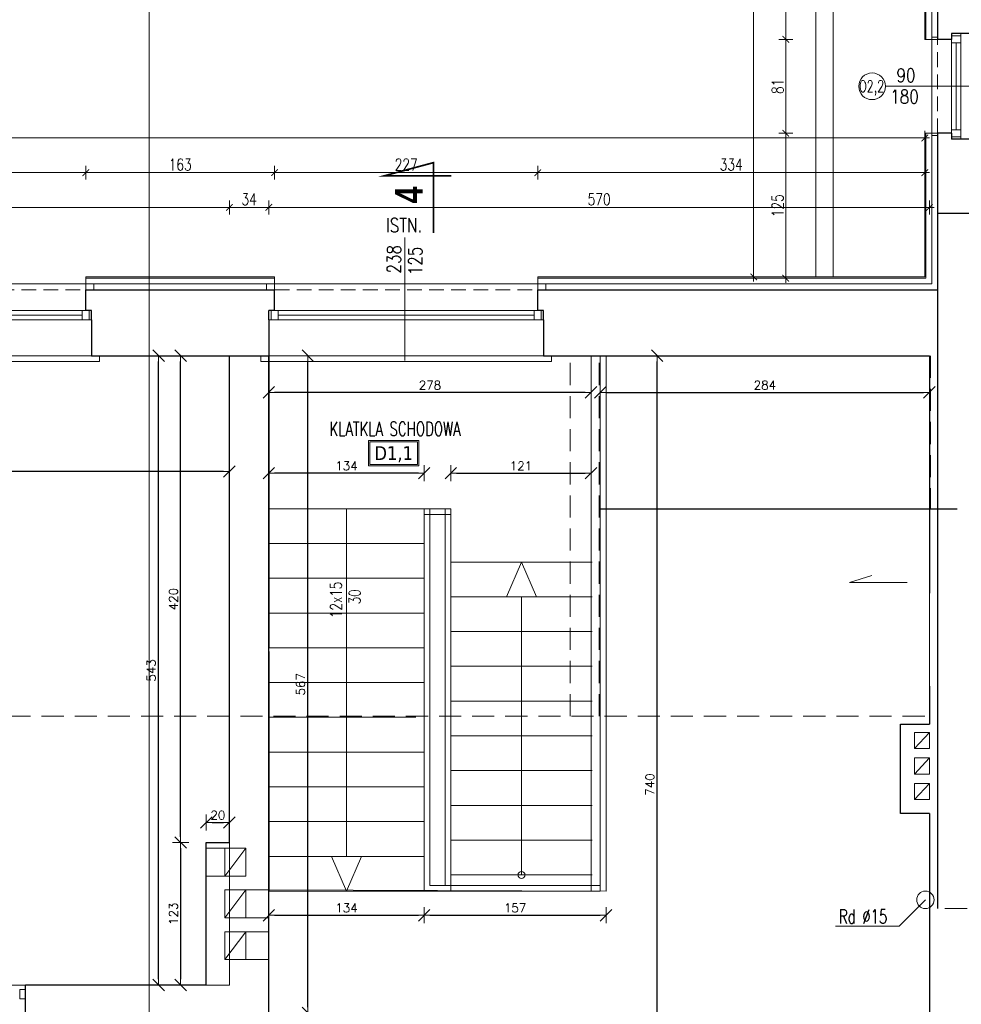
# Model space of a CAD drawing. Header units: millimetres. Extents: x 15214 to 140083, y -437840 to -79279.
# Tile 587 of 656: x 73608 to 74421, y -198141 to -197292. Entities that reach past the tile are written whole.
import ezdxf
from ezdxf.enums import TextEntityAlignment as Align

# ---------------------------------------------------------------- set-up
doc = ezdxf.new("R2010")
doc.units = ezdxf.units.MM
doc.linetypes.add('HIDDEN', pattern=[9.525, 6.35, -3.175])
doc.layers.get('0').update_dxf_attribs({"lineweight": 0})
for name, color, linetype, lineweight in [('! tynk', 21, 'Continuous', 0), ('0-osie-tx', 66, 'Continuous', 9), ('A_wymiary', 7, 'Continuous', 5), ('Istn-cienka', 4, 'Continuous', 9), ('Istn-drzwi', 1, 'Continuous', 13), ('Istn-okna', 6, 'Continuous', 13), ('Istn-sciany', 3, 'Continuous', 30), ('Istn-went', 5, 'Continuous', 13), ('Istn-widok', 1, 'Continuous', 15), ('Ocieplenie', 4, 'ZIGZAG', 5), ('Opis', 8, 'Continuous', 13), ('Opis_okna', 8, 'Continuous', 15), ('Opis_pom', 9, 'Continuous', 18)]:
    doc.layers.add(name, color=color, linetype=linetype, lineweight=lineweight)
doc.layers.add('Powierzchnia', color=140, linetype='Continuous', lineweight=5, plot=False)
doc.layers.add('ramki', color=66, linetype='Continuous', lineweight=9, plot=False)
doc.layers.add('Wyburzenia', color=7, linetype='Continuous', lineweight=13, true_color=0xb0b0b0)
doc.styles.add('ARCHETYP', font='romans.shx', dxfattribs={"height": 15})
doc.styles.add('ARIAL', font='tahoma.ttf')
doc.styles.add('SIMPLEX', font='simplex.shx', dxfattribs={"width": 0.77})
doc.styles.add('STYLE7', font='ARIALNB.TTF')
doc.styles.add('TXT', font='simplex.shx')
doc.linetypes.add('ZIGZAG', pattern='A,0.00254,-5.08,[131,ltypeshp.shx,S=5.08,R=0,X=-5.08,Y=0],-10.16,[131,ltypeshp.shx,S=5.08,R=180,X=5.08,Y=0],-5.08', length=20.32254)
doc.dimstyles.new('DIM50', dxfattribs={"dimscale": 5, "dimtxt": 2, "dimasz": 1, "dimexe": 0, "dimexo": 0, "dimgap": 0.5, "dimtad": 1, "dimdec": 4, "dimrnd": 0.5, "dimdsep": 46, "dimtxsty": 'TXT', "dimblk": 'TICK1', "dimblk1": 'TICK1', "dimblk2": 'TICK1', "dimsah": 1, "dimcen": 0, "dimse1": 1, "dimse2": 1, "dimclrd": 1, "dimclre": 7, "dimclrt": 9, "dimadec": 0, "dimazin": 0, "dimtfac": 1, "dimtdec": 4, "dimtmove": 2, "dimatfit": 3, "dimldrblk": 'TICK1', "dimfxl": 1, "dimtolj": 1, "dimarcsym": 0})
doc.dimstyles.new('OL PB 100', dxfattribs={"dimscale": 4, "dimtxt": 2.5, "dimasz": 0.1, "dimexe": 10, "dimexo": 10, "dimgap": 0.5, "dimtad": 1, "dimdec": 1, "dimrnd": 0.5, "dimzin": 9, "dimdsep": 46, "dimtxsty": 'SIMPLEX', "dimblk": 'thick_MSz', "dimcen": 0.05, "dimdle": 8, "dimse1": 1, "dimse2": 1, "dimclrd": 256, "dimclre": 256, "dimclrt": 3, "dimadec": 1, "dimazin": 2, "dimtfac": 1, "dimtdec": 1, "dimtix": 1, "dimtofl": 0, "dimtmove": 2, "dimatfit": 3, "dimldrblk": 'thick_MSz', "dimfxl": 10, "dimfxlon": 1, "dimtolj": 1, "dimlwd": -1, "dimlwe": -1, "dimarcsym": 0})

# ---------------------------------------------------------------- blocks, each defined once
blk = doc.blocks.new('TICK1')
at = {"color": 2}
blk.add_line((-1, -1), (1, 1), dxfattribs=at)
at = {"color": 0}
for p, q in [((0, 0), (-1, 0)), ((0, -1.4), (0, 1.4))]:
    blk.add_line(p, q, dxfattribs=at)
blk = doc.blocks.new('*D235')
at = {"layer": 'DEFPOINTS', "color": 0, "transparency": 16777216}
for p in [(73728.25, -197581.59), (73728.25, -197581.59), (73769.42, -198124.59)]:
    blk.add_point(p, dxfattribs=at)
at = {"layer": 'Wyburzenia', "color": 1, "lineweight": -2, "transparency": 16777216}
blk.add_line((73728.25, -198119.59), (73728.25, -197586.59), dxfattribs=at)
at = {"layer": 'Wyburzenia', "color": 1, "lineweight": -2, "transparency": 16777216, "xscale": 5, "yscale": 5, "zscale": 5}
for p, rotation in [((73728.25, -197581.59), 90), ((73728.25, -198124.59), 270)]:
    blk.add_blockref('TICK1', p, dxfattribs=dict(at, rotation=rotation))
at = {"layer": 'Wyburzenia', "color": 9, "transparency": 16777216, "insert": (73722, -197853.09), "char_height": 7.5, "attachment_point": 5, "rotation": 90, "style": 'TXT'}
blk.add_mtext('\\A1;543', dxfattribs=at)
blk = doc.blocks.new('*D236')
at = {"layer": '0-osie-tx', "color": 1, "lineweight": -2, "transparency": 16777216}
blk.add_line((74158.5, -198316.59), (74158.5, -197586.59), dxfattribs=at)
at = {"layer": 'DEFPOINTS', "color": 0, "transparency": 16777216}
for p in [(74089.42, -197581.59), (74158.5, -197581.59), (74089.42, -198321.59)]:
    blk.add_point(p, dxfattribs=at)
at = {"layer": '0-osie-tx', "color": 1, "lineweight": -2, "transparency": 16777216, "xscale": 5, "yscale": 5, "zscale": 5}
for p, rotation in [((74158.5, -197581.59), 90), ((74158.5, -198321.59), 270)]:
    blk.add_blockref('TICK1', p, dxfattribs=dict(at, rotation=rotation))
at = {"layer": '0-osie-tx', "color": 9, "transparency": 16777216, "insert": (74152.25, -197951.59), "char_height": 7.5, "attachment_point": 5, "rotation": 90, "style": 'TXT'}
blk.add_mtext('\\A1;740', dxfattribs=at)
blk = doc.blocks.new('*D237')
at = {"layer": '0-osie-tx', "color": 1, "lineweight": -2, "transparency": 16777216}
blk.add_line((73857.06, -198143.59), (73857.06, -197586.59), dxfattribs=at)
at = {"layer": 'DEFPOINTS', "color": 0, "transparency": 16777216}
for p in [(73823.42, -197581.59), (73857.06, -197581.59), (73823.42, -198148.59)]:
    blk.add_point(p, dxfattribs=at)
at = {"layer": '0-osie-tx', "color": 1, "lineweight": -2, "transparency": 16777216, "xscale": 5, "yscale": 5, "zscale": 5}
for p, rotation in [((73857.06, -197581.59), 90), ((73857.06, -198148.59), 270)]:
    blk.add_blockref('TICK1', p, dxfattribs=dict(at, rotation=rotation))
at = {"layer": '0-osie-tx', "color": 9, "transparency": 16777216, "insert": (73850.81, -197865.09), "char_height": 7.5, "attachment_point": 5, "rotation": 90, "style": 'TXT'}
blk.add_mtext('\\A1;567', dxfattribs=at)
blk = doc.blocks.new('*D238')
at = {"layer": '0-osie-tx', "color": 1, "lineweight": -2, "transparency": 16777216}
blk.add_line((73784.42, -197681.49), (73378.42, -197681.49), dxfattribs=at)
at = {"layer": 'DEFPOINTS', "color": 0, "transparency": 16777216}
for p in [(73373.42, -197581.59), (73789.42, -197581.59), (73373.42, -197681.49)]:
    blk.add_point(p, dxfattribs=at)
at = {"layer": '0-osie-tx', "color": 1, "lineweight": -2, "transparency": 16777216, "xscale": 5, "yscale": 5, "zscale": 5, "rotation": 180}
blk.add_blockref('TICK1', (73373.42, -197681.49), dxfattribs=at)
at = {"layer": '0-osie-tx', "color": 1, "lineweight": -2, "transparency": 16777216, "xscale": 5, "yscale": 5, "zscale": 5}
blk.add_blockref('TICK1', (73789.42, -197681.49), dxfattribs=at)
at = {"layer": '0-osie-tx', "color": 9, "transparency": 16777216, "insert": (73581.42, -197675.24), "char_height": 7.5, "attachment_point": 5, "style": 'TXT'}
blk.add_mtext('\\A1;416', dxfattribs=at)
blk = doc.blocks.new('*D241')
at = {"layer": '0-osie-tx', "color": 1, "lineweight": -2, "transparency": 16777216}
blk.add_line((73747.3, -197996.59), (73747.3, -197586.59), dxfattribs=at)
at = {"layer": 'DEFPOINTS', "color": 0, "transparency": 16777216}
for p in [(73747.3, -197581.59), (73773.42, -197581.59), (73769.42, -198001.59)]:
    blk.add_point(p, dxfattribs=at)
at = {"layer": '0-osie-tx', "color": 1, "lineweight": -2, "transparency": 16777216, "xscale": 5, "yscale": 5, "zscale": 5}
for p, rotation in [((73747.3, -197581.59), 90), ((73747.3, -198001.59), 270)]:
    blk.add_blockref('TICK1', p, dxfattribs=dict(at, rotation=rotation))
at = {"layer": '0-osie-tx', "color": 9, "transparency": 16777216, "insert": (73741.05, -197791.59), "char_height": 7.5, "attachment_point": 5, "rotation": 90, "style": 'TXT'}
blk.add_mtext('\\A1;420', dxfattribs=at)
blk = doc.blocks.new('okno 2')
at = {"layer": 'Istn-cienka', "linetype": 'HIDDEN', "ltscale": 2}
for points in [[(48366.98, -198652.56), (48593.98, -198652.56)], [(48598.98, -198709.56), (48361.98, -198709.56)]]:
    blk.add_lwpolyline(points, dxfattribs=at)
at = {"layer": 'Istn-okna'}
for points in [[(48598.98, -198670.56), (48361.98, -198670.56)], [(48590.98, -198674.56), (48369.98, -198674.56)], [(48598.98, -198678.56), (48361.98, -198678.56)]]:
    blk.add_lwpolyline(points, dxfattribs=at)
for points in [[(48369.98, -198670.56), (48363.98, -198670.56), (48363.98, -198678.56), (48369.98, -198678.56)], [(48596.98, -198670.56), (48590.98, -198670.56), (48590.98, -198678.56), (48596.98, -198678.56)]]:
    blk.add_lwpolyline(points, close=True, dxfattribs=at)
at = {"layer": 'Istn-sciany'}
for points in [[(48366.98, -198670.56), (48366.98, -198652.56)], [(48593.98, -198670.56), (48593.98, -198652.56)], [(48366.98, -198670.56), (48361.98, -198670.56)], [(48361.98, -198678.56), (48361.98, -198670.56)], [(48598.98, -198670.56), (48593.98, -198670.56)], [(48598.98, -198678.56), (48598.98, -198670.56)], [(48361.98, -198678.56), (48361.98, -198709.56)], [(48598.98, -198678.56), (48598.98, -198709.56)]]:
    blk.add_lwpolyline(points, dxfattribs=at)
at = {"layer": 'Istn-widok'}
for points in [[(48359.98, -198647.56), (48600.98, -198647.56)], [(48359.98, -198652.56), (48359.98, -198647.56)], [(48600.98, -198652.56), (48600.98, -198647.56)], [(48354.98, -198709.56), (48354.98, -198714.56)], [(48605.98, -198714.56), (48354.98, -198714.56)], [(48605.98, -198709.56), (48605.98, -198714.56)]]:
    blk.add_lwpolyline(points, dxfattribs=at)
blk = doc.blocks.new('*D200')
at = {"layer": '0-osie-tx', "color": 1, "lineweight": -2, "transparency": 16777216}
blk.add_line((74114.42, -197613.23), (74388.42, -197613.23), dxfattribs=at)
at = {"layer": 'DEFPOINTS', "color": 0, "transparency": 16777216}
for p in [(74109.42, -197581.59), (74393.42, -197581.59), (74393.42, -197613.23)]:
    blk.add_point(p, dxfattribs=at)
at = {"layer": '0-osie-tx', "color": 1, "lineweight": -2, "transparency": 16777216, "xscale": 5, "yscale": 5, "zscale": 5, "rotation": 180}
blk.add_blockref('TICK1', (74109.42, -197613.23), dxfattribs=at)
at = {"layer": '0-osie-tx', "color": 1, "lineweight": -2, "transparency": 16777216, "xscale": 5, "yscale": 5, "zscale": 5}
blk.add_blockref('TICK1', (74393.42, -197613.23), dxfattribs=at)
at = {"layer": '0-osie-tx', "color": 9, "transparency": 16777216, "insert": (74251.42, -197606.98), "char_height": 7.5, "attachment_point": 5, "style": 'TXT'}
blk.add_mtext('\\A1;284', dxfattribs=at)
blk = doc.blocks.new('*D201')
at = {"layer": '0-osie-tx', "color": 1, "lineweight": -2, "transparency": 16777216}
blk.add_line((74096.42, -197613.23), (73828.42, -197613.23), dxfattribs=at)
at = {"layer": 'DEFPOINTS', "color": 0, "transparency": 16777216}
for p in [(73823.42, -197581.59), (74101.42, -197581.59), (73823.42, -197613.23)]:
    blk.add_point(p, dxfattribs=at)
at = {"layer": '0-osie-tx', "color": 1, "lineweight": -2, "transparency": 16777216, "xscale": 5, "yscale": 5, "zscale": 5, "rotation": 180}
blk.add_blockref('TICK1', (73823.42, -197613.23), dxfattribs=at)
at = {"layer": '0-osie-tx', "color": 1, "lineweight": -2, "transparency": 16777216, "xscale": 5, "yscale": 5, "zscale": 5}
blk.add_blockref('TICK1', (74101.42, -197613.23), dxfattribs=at)
at = {"layer": '0-osie-tx', "color": 9, "transparency": 16777216, "insert": (73962.42, -197606.98), "char_height": 7.5, "attachment_point": 5, "style": 'TXT'}
blk.add_mtext('\\A1;278', dxfattribs=at)
blk = doc.blocks.new('*D202')
at = {"layer": '0-osie-tx', "color": 1, "lineweight": -2, "transparency": 16777216}
blk.add_line((73952.42, -197682.88), (73828.42, -197682.88), dxfattribs=at)
at = {"layer": 'DEFPOINTS', "color": 0, "transparency": 16777216}
for p in [(73823.42, -197682.88), (73823.42, -197707.59), (73957.42, -197713.59)]:
    blk.add_point(p, dxfattribs=at)
at = {"layer": '0-osie-tx', "color": 1, "lineweight": -2, "transparency": 16777216, "xscale": 5, "yscale": 5, "zscale": 5, "rotation": 180}
blk.add_blockref('TICK1', (73823.42, -197682.88), dxfattribs=at)
at = {"layer": '0-osie-tx', "color": 1, "lineweight": -2, "transparency": 16777216, "xscale": 5, "yscale": 5, "zscale": 5}
blk.add_blockref('TICK1', (73957.42, -197682.88), dxfattribs=at)
at = {"layer": '0-osie-tx', "color": 9, "transparency": 16777216, "insert": (73890.42, -197676.63), "char_height": 7.5, "attachment_point": 5, "style": 'TXT'}
blk.add_mtext('\\A1;134', dxfattribs=at)
blk = doc.blocks.new('*D203')
at = {"layer": '0-osie-tx', "color": 1, "lineweight": -2, "transparency": 16777216}
blk.add_line((73985.42, -197682.88), (74096.42, -197682.88), dxfattribs=at)
at = {"layer": 'DEFPOINTS', "color": 0, "transparency": 16777216}
for p in [(74101.42, -197682.88), (73980.42, -197713.59), (74101.42, -197713.59)]:
    blk.add_point(p, dxfattribs=at)
at = {"layer": '0-osie-tx', "color": 1, "lineweight": -2, "transparency": 16777216, "xscale": 5, "yscale": 5, "zscale": 5, "rotation": 180}
blk.add_blockref('TICK1', (73980.42, -197682.88), dxfattribs=at)
at = {"layer": '0-osie-tx', "color": 1, "lineweight": -2, "transparency": 16777216, "xscale": 5, "yscale": 5, "zscale": 5}
blk.add_blockref('TICK1', (74101.42, -197682.88), dxfattribs=at)
at = {"layer": '0-osie-tx', "color": 9, "transparency": 16777216, "insert": (74040.92, -197676.63), "char_height": 7.5, "attachment_point": 5, "style": 'TXT'}
blk.add_mtext('\\A1;121', dxfattribs=at)
blk = doc.blocks.new('*D190')
at = {"layer": '0-osie-tx', "color": 1, "lineweight": -2, "transparency": 16777216}
blk.add_line((73828.42, -198064.36), (73952.42, -198064.36), dxfattribs=at)
at = {"layer": 'DEFPOINTS', "color": 0, "transparency": 16777216}
for p in [(73823.42, -198043.59), (73957.42, -198043.59), (73957.42, -198064.36)]:
    blk.add_point(p, dxfattribs=at)
at = {"layer": '0-osie-tx', "color": 1, "lineweight": -2, "transparency": 16777216, "xscale": 5, "yscale": 5, "zscale": 5, "rotation": 180}
blk.add_blockref('TICK1', (73823.42, -198064.36), dxfattribs=at)
at = {"layer": '0-osie-tx', "color": 1, "lineweight": -2, "transparency": 16777216, "xscale": 5, "yscale": 5, "zscale": 5}
blk.add_blockref('TICK1', (73957.42, -198064.36), dxfattribs=at)
at = {"layer": '0-osie-tx', "color": 9, "transparency": 16777216, "insert": (73890.42, -198058.11), "char_height": 7.5, "attachment_point": 5, "style": 'TXT'}
blk.add_mtext('\\A1;134', dxfattribs=at)
blk = doc.blocks.new('*D191')
at = {"layer": '0-osie-tx', "color": 1, "lineweight": -2, "transparency": 16777216}
blk.add_line((73962.42, -198064.36), (74109.42, -198064.36), dxfattribs=at)
at = {"layer": 'DEFPOINTS', "color": 0, "transparency": 16777216}
for p in [(73957.42, -198043.59), (74114.42, -198043.59), (74114.42, -198064.36)]:
    blk.add_point(p, dxfattribs=at)
at = {"layer": '0-osie-tx', "color": 1, "lineweight": -2, "transparency": 16777216, "xscale": 5, "yscale": 5, "zscale": 5, "rotation": 180}
blk.add_blockref('TICK1', (73957.42, -198064.36), dxfattribs=at)
at = {"layer": '0-osie-tx', "color": 1, "lineweight": -2, "transparency": 16777216, "xscale": 5, "yscale": 5, "zscale": 5}
blk.add_blockref('TICK1', (74114.42, -198064.36), dxfattribs=at)
at = {"layer": '0-osie-tx', "color": 9, "transparency": 16777216, "insert": (74035.92, -198058.11), "char_height": 7.5, "attachment_point": 5, "style": 'TXT'}
blk.add_mtext('\\A1;157', dxfattribs=at)
blk = doc.blocks.new('*D193')
at = {"layer": '0-osie-tx', "color": 1, "lineweight": -2, "transparency": 16777216}
blk.add_line((73774.42, -197984.36), (73784.42, -197984.36), dxfattribs=at)
at = {"layer": 'DEFPOINTS', "color": 0, "transparency": 16777216}
for p in [(73789.42, -197984.36), (73769.42, -198001.59), (73789.42, -198001.59)]:
    blk.add_point(p, dxfattribs=at)
at = {"layer": '0-osie-tx', "color": 1, "lineweight": -2, "transparency": 16777216, "xscale": 5, "yscale": 5, "zscale": 5, "rotation": 180}
blk.add_blockref('TICK1', (73769.42, -197984.36), dxfattribs=at)
at = {"layer": '0-osie-tx', "color": 1, "lineweight": -2, "transparency": 16777216, "xscale": 5, "yscale": 5, "zscale": 5}
blk.add_blockref('TICK1', (73789.42, -197984.36), dxfattribs=at)
at = {"layer": '0-osie-tx', "color": 9, "transparency": 16777216, "insert": (73779.42, -197978.11), "char_height": 7.5, "attachment_point": 5, "style": 'TXT'}
blk.add_mtext('\\A1;20', dxfattribs=at)
blk = doc.blocks.new('*D194')
at = {"layer": '0-osie-tx', "color": 1, "lineweight": -2, "transparency": 16777216}
blk.add_line((73747.3, -198006.59), (73747.3, -198119.59), dxfattribs=at)
at = {"layer": 'DEFPOINTS', "color": 0, "transparency": 16777216}
for p in [(73769.42, -198001.59), (73747.3, -198124.59), (73769.42, -198124.59)]:
    blk.add_point(p, dxfattribs=at)
at = {"layer": '0-osie-tx', "color": 1, "lineweight": -2, "transparency": 16777216, "xscale": 5, "yscale": 5, "zscale": 5}
for p, rotation in [((73747.3, -198001.59), 90), ((73747.3, -198124.59), 270)]:
    blk.add_blockref('TICK1', p, dxfattribs=dict(at, rotation=rotation))
at = {"layer": '0-osie-tx', "color": 9, "transparency": 16777216, "insert": (73741.05, -198063.09), "char_height": 7.5, "attachment_point": 5, "rotation": 90, "style": 'TXT'}
blk.add_mtext('\\A1;123', dxfattribs=at)
blk = doc.blocks.new('thick_MSz')
for p, q in [((-10, 0), (10, 0)), ((0, 15), (0, -15))]:
    blk.add_line(p, q)
at = {"const_width": 2, "elevation": 2}
blk.add_lwpolyline([(-7.1, -7.1), (7.1, 7.1)], dxfattribs=at)
blk = doc.blocks.new('*D1012')
at = {"layer": 'A_wymiary', "transparency": 16777216}
blk.add_line((71673.82, -197393.59), (74389.02, -197393.59), dxfattribs=at)
at = {"layer": 'DEFPOINTS', "color": 0, "transparency": 16777216}
for p in [(74389.42, -197393.59), (71673.42, -197513.59), (74389.42, -197513.59)]:
    blk.add_point(p, dxfattribs=at)
at = {"layer": 'A_wymiary', "transparency": 16777216, "xscale": 0.4, "yscale": 0.4, "zscale": 0.4, "rotation": 180}
blk.add_blockref('thick_MSz', (71673.42, -197393.59), dxfattribs=at)
at = {"layer": 'A_wymiary', "transparency": 16777216, "xscale": 0.4, "yscale": 0.4, "zscale": 0.4}
blk.add_blockref('thick_MSz', (74389.42, -197393.59), dxfattribs=at)
at = {"layer": 'A_wymiary', "color": 3, "transparency": 16777216, "insert": (73031.42, -197386.59), "char_height": 10, "attachment_point": 5, "style": 'SIMPLEX'}
blk.add_mtext('\\A1;2716', dxfattribs=at)
blk = doc.blocks.new('*D1013')
at = {"layer": 'A_wymiary', "transparency": 16777216}
blk.add_line((74241.73, -197513.19), (74241.73, -195642.99), dxfattribs=at)
at = {"layer": 'DEFPOINTS', "color": 0, "transparency": 16777216}
for p in [(74241.73, -195642.59), (74389.42, -195642.59), (74389.42, -197513.59)]:
    blk.add_point(p, dxfattribs=at)
at = {"layer": 'A_wymiary', "transparency": 16777216, "xscale": 0.4, "yscale": 0.4, "zscale": 0.4}
for p, rotation in [((74241.73, -195642.59), 90), ((74241.73, -197513.59), 270)]:
    blk.add_blockref('thick_MSz', p, dxfattribs=dict(at, rotation=rotation))
at = {"layer": 'A_wymiary', "color": 3, "transparency": 16777216, "insert": (74234.73, -196578.09), "char_height": 10, "attachment_point": 5, "rotation": 90, "style": 'SIMPLEX'}
blk.add_mtext('\\A1;1871', dxfattribs=at)
blk = doc.blocks.new('*D1079')
at = {"layer": 'A_wymiary', "transparency": 16777216}
blk.add_line((74575.42, -198337.19), (74575.42, -198069.9), dxfattribs=at)
at = {"layer": 'DEFPOINTS', "color": 0, "transparency": 16777216}
for p in [(74461.84, -198069.5), (74575.42, -198069.5), (74393.42, -198337.59)]:
    blk.add_point(p, dxfattribs=at)
at = {"layer": 'A_wymiary', "transparency": 16777216, "xscale": 0.4, "yscale": 0.4, "zscale": 0.4}
for p, rotation in [((74575.42, -198069.5), 90), ((74575.42, -198337.59), 270)]:
    blk.add_blockref('thick_MSz', p, dxfattribs=dict(at, rotation=rotation))
at = {"layer": 'A_wymiary', "color": 3, "transparency": 16777216, "insert": (74568.42, -198203.55), "char_height": 10, "attachment_point": 5, "rotation": 90, "style": 'SIMPLEX'}
blk.add_mtext('\\A1;268', dxfattribs=at)
blk = doc.blocks.new('*D1122')
at = {"layer": 'A_wymiary', "transparency": 16777216}
blk.add_line((73438.82, -197423.59), (73665.02, -197423.59), dxfattribs=at)
at = {"layer": 'DEFPOINTS', "color": 0, "transparency": 16777216}
for p in [(73665.42, -197423.59), (73438.42, -197533.59), (73665.42, -197533.59)]:
    blk.add_point(p, dxfattribs=at)
at = {"layer": 'A_wymiary', "transparency": 16777216, "xscale": 0.4, "yscale": 0.4, "zscale": 0.4, "rotation": 180}
blk.add_blockref('thick_MSz', (73438.42, -197423.59), dxfattribs=at)
at = {"layer": 'A_wymiary', "transparency": 16777216, "xscale": 0.4, "yscale": 0.4, "zscale": 0.4}
blk.add_blockref('thick_MSz', (73665.42, -197423.59), dxfattribs=at)
at = {"layer": 'A_wymiary', "color": 3, "transparency": 16777216, "insert": (73551.92, -197416.59), "char_height": 10, "attachment_point": 5, "style": 'SIMPLEX'}
blk.add_mtext('\\A1;227', dxfattribs=at)
blk = doc.blocks.new('*D1123')
at = {"layer": 'A_wymiary', "transparency": 16777216}
blk.add_line((73665.82, -197423.59), (73828.02, -197423.59), dxfattribs=at)
at = {"layer": 'DEFPOINTS', "color": 0, "transparency": 16777216}
for p in [(73828.42, -197423.59), (73665.42, -197533.59), (73828.42, -197533.59)]:
    blk.add_point(p, dxfattribs=at)
at = {"layer": 'A_wymiary', "transparency": 16777216, "xscale": 0.4, "yscale": 0.4, "zscale": 0.4, "rotation": 180}
blk.add_blockref('thick_MSz', (73665.42, -197423.59), dxfattribs=at)
at = {"layer": 'A_wymiary', "transparency": 16777216, "xscale": 0.4, "yscale": 0.4, "zscale": 0.4}
blk.add_blockref('thick_MSz', (73828.42, -197423.59), dxfattribs=at)
at = {"layer": 'A_wymiary', "color": 3, "transparency": 16777216, "insert": (73746.92, -197416.59), "char_height": 10, "attachment_point": 5, "style": 'SIMPLEX'}
blk.add_mtext('\\A1;163', dxfattribs=at)
blk = doc.blocks.new('*D1124')
at = {"layer": 'A_wymiary', "transparency": 16777216}
blk.add_line((73828.82, -197423.59), (74055.02, -197423.59), dxfattribs=at)
at = {"layer": 'DEFPOINTS', "color": 0, "transparency": 16777216}
for p in [(74055.42, -197423.59), (73828.42, -197533.59), (74055.42, -197533.59)]:
    blk.add_point(p, dxfattribs=at)
at = {"layer": 'A_wymiary', "transparency": 16777216, "xscale": 0.4, "yscale": 0.4, "zscale": 0.4, "rotation": 180}
blk.add_blockref('thick_MSz', (73828.42, -197423.59), dxfattribs=at)
at = {"layer": 'A_wymiary', "transparency": 16777216, "xscale": 0.4, "yscale": 0.4, "zscale": 0.4}
blk.add_blockref('thick_MSz', (74055.42, -197423.59), dxfattribs=at)
at = {"layer": 'A_wymiary', "color": 3, "transparency": 16777216, "insert": (73941.92, -197416.59), "char_height": 10, "attachment_point": 5, "style": 'SIMPLEX'}
blk.add_mtext('\\A1;227', dxfattribs=at)
blk = doc.blocks.new('*D1125')
at = {"layer": 'A_wymiary', "transparency": 16777216}
blk.add_line((74055.82, -197423.59), (74389.02, -197423.59), dxfattribs=at)
at = {"layer": 'DEFPOINTS', "color": 0, "transparency": 16777216}
for p in [(74389.42, -197423.59), (74389.42, -197513.59), (74055.42, -197533.59)]:
    blk.add_point(p, dxfattribs=at)
at = {"layer": 'A_wymiary', "transparency": 16777216, "xscale": 0.4, "yscale": 0.4, "zscale": 0.4, "rotation": 180}
blk.add_blockref('thick_MSz', (74055.42, -197423.59), dxfattribs=at)
at = {"layer": 'A_wymiary', "transparency": 16777216, "xscale": 0.4, "yscale": 0.4, "zscale": 0.4}
blk.add_blockref('thick_MSz', (74389.42, -197423.59), dxfattribs=at)
at = {"layer": 'A_wymiary', "color": 3, "transparency": 16777216, "insert": (74222.42, -197416.59), "char_height": 10, "attachment_point": 5, "style": 'SIMPLEX'}
blk.add_mtext('\\A1;334', dxfattribs=at)
blk = doc.blocks.new('*D1133')
at = {"layer": 'A_wymiary', "transparency": 16777216}
blk.add_line((73373.82, -197453.59), (73789.02, -197453.59), dxfattribs=at)
at = {"layer": 'DEFPOINTS', "color": 0, "transparency": 16777216}
for p in [(73789.42, -197453.59), (73373.42, -197581.59), (73789.42, -197581.59)]:
    blk.add_point(p, dxfattribs=at)
at = {"layer": 'A_wymiary', "transparency": 16777216, "xscale": 0.4, "yscale": 0.4, "zscale": 0.4, "rotation": 180}
blk.add_blockref('thick_MSz', (73373.42, -197453.59), dxfattribs=at)
at = {"layer": 'A_wymiary', "transparency": 16777216, "xscale": 0.4, "yscale": 0.4, "zscale": 0.4}
blk.add_blockref('thick_MSz', (73789.42, -197453.59), dxfattribs=at)
at = {"layer": 'A_wymiary', "color": 3, "transparency": 16777216, "insert": (73581.42, -197446.59), "char_height": 10, "attachment_point": 5, "style": 'SIMPLEX'}
blk.add_mtext('\\A1;416', dxfattribs=at)
blk = doc.blocks.new('*D1134')
at = {"layer": 'A_wymiary', "transparency": 16777216}
blk.add_line((73789.82, -197453.59), (73823.02, -197453.59), dxfattribs=at)
at = {"layer": 'DEFPOINTS', "color": 0, "transparency": 16777216}
for p in [(73823.42, -197453.59), (73789.42, -197581.59), (73823.42, -197581.59)]:
    blk.add_point(p, dxfattribs=at)
at = {"layer": 'A_wymiary', "transparency": 16777216, "xscale": 0.4, "yscale": 0.4, "zscale": 0.4, "rotation": 180}
blk.add_blockref('thick_MSz', (73789.42, -197453.59), dxfattribs=at)
at = {"layer": 'A_wymiary', "transparency": 16777216, "xscale": 0.4, "yscale": 0.4, "zscale": 0.4}
blk.add_blockref('thick_MSz', (73823.42, -197453.59), dxfattribs=at)
at = {"layer": 'A_wymiary', "color": 3, "transparency": 16777216, "insert": (73806.42, -197446.59), "char_height": 10, "attachment_point": 5, "style": 'SIMPLEX'}
blk.add_mtext('\\A1;34', dxfattribs=at)
blk = doc.blocks.new('*D1135')
at = {"layer": 'A_wymiary', "transparency": 16777216}
blk.add_line((73823.82, -197453.59), (74393.02, -197453.59), dxfattribs=at)
at = {"layer": 'DEFPOINTS', "color": 0, "transparency": 16777216}
for p in [(74393.42, -197453.59), (73823.42, -197581.59), (74393.42, -197581.59)]:
    blk.add_point(p, dxfattribs=at)
at = {"layer": 'A_wymiary', "transparency": 16777216, "xscale": 0.4, "yscale": 0.4, "zscale": 0.4, "rotation": 180}
blk.add_blockref('thick_MSz', (73823.42, -197453.59), dxfattribs=at)
at = {"layer": 'A_wymiary', "transparency": 16777216, "xscale": 0.4, "yscale": 0.4, "zscale": 0.4}
blk.add_blockref('thick_MSz', (74393.42, -197453.59), dxfattribs=at)
at = {"layer": 'A_wymiary', "color": 3, "transparency": 16777216, "insert": (74108.42, -197446.59), "char_height": 10, "attachment_point": 5, "style": 'SIMPLEX'}
blk.add_mtext('\\A1;570', dxfattribs=at)
blk = doc.blocks.new('*D1136')
at = {"layer": 'A_wymiary', "transparency": 16777216}
blk.add_line((74269.43, -197514.19), (74269.43, -197389.99), dxfattribs=at)
at = {"layer": 'DEFPOINTS', "color": 0, "transparency": 16777216}
for p in [(74269.43, -197389.59), (74389.42, -197389.59), (74389.42, -197514.59)]:
    blk.add_point(p, dxfattribs=at)
at = {"layer": 'A_wymiary', "transparency": 16777216, "xscale": 0.4, "yscale": 0.4, "zscale": 0.4}
for p, rotation in [((74269.43, -197389.59), 90), ((74269.43, -197514.59), 270)]:
    blk.add_blockref('thick_MSz', p, dxfattribs=dict(at, rotation=rotation))
at = {"layer": 'A_wymiary', "color": 3, "transparency": 16777216, "insert": (74262.43, -197452.09), "char_height": 10, "attachment_point": 5, "rotation": 90, "style": 'SIMPLEX'}
blk.add_mtext('\\A1;125', dxfattribs=at)
blk = doc.blocks.new('*D1137')
at = {"layer": 'A_wymiary', "transparency": 16777216}
blk.add_line((74269.43, -197389.19), (74269.43, -197308.99), dxfattribs=at)
at = {"layer": 'DEFPOINTS', "color": 0, "transparency": 16777216}
for p in [(74269.43, -197308.59), (74389.42, -197308.59), (74389.42, -197389.59)]:
    blk.add_point(p, dxfattribs=at)
at = {"layer": 'A_wymiary', "transparency": 16777216, "xscale": 0.4, "yscale": 0.4, "zscale": 0.4}
for p, rotation in [((74269.43, -197308.59), 90), ((74269.43, -197389.59), 270)]:
    blk.add_blockref('thick_MSz', p, dxfattribs=dict(at, rotation=rotation))
at = {"layer": 'A_wymiary', "color": 3, "transparency": 16777216, "insert": (74262.43, -197349.09), "char_height": 10, "attachment_point": 5, "rotation": 90, "style": 'SIMPLEX'}
blk.add_mtext('\\A1;81', dxfattribs=at)
blk = doc.blocks.new('*D1138')
at = {"layer": 'A_wymiary', "transparency": 16777216}
blk.add_line((74269.43, -197308.19), (74269.43, -197244.99), dxfattribs=at)
at = {"layer": 'DEFPOINTS', "color": 0, "transparency": 16777216}
for p in [(74269.43, -197244.59), (74389.42, -197244.59), (74389.42, -197308.59)]:
    blk.add_point(p, dxfattribs=at)
at = {"layer": 'A_wymiary', "transparency": 16777216, "xscale": 0.4, "yscale": 0.4, "zscale": 0.4}
for p, rotation in [((74269.43, -197244.59), 90), ((74269.43, -197308.59), 270)]:
    blk.add_blockref('thick_MSz', p, dxfattribs=dict(at, rotation=rotation))
at = {"layer": 'A_wymiary', "color": 3, "transparency": 16777216, "insert": (74262.43, -197276.59), "char_height": 10, "attachment_point": 5, "rotation": 90, "style": 'SIMPLEX'}
blk.add_mtext('\\A1;64', dxfattribs=at)

msp = doc.modelspace()

# ---------------------------------------------------------------- linework, layer by layer
at = {"layer": '! tynk'}
for points in [[(74389.42327, -197308.5883), (74389.42327, -197244.5883)], [(74390.42327, -197308.5883), (74390.42327, -197244.5883)], [(74400.42327, -197308.5883), (74389.42327, -197308.5883)], [(74055.42327, -197514.5883), (74390.42327, -197514.5883), (74390.42327, -197389.5883)], [(74055.42327, -197513.5883), (74389.42327, -197513.5883), (74389.42327, -197389.5883)], [(74400.42327, -197389.5883), (74389.42327, -197389.5883)], [(73665.42327, -197524.5883), (73665.42327, -197513.5883)], [(73665.42327, -197513.5883), (73828.42327, -197513.5883)], [(73665.42327, -197514.5883), (73828.42327, -197514.5883)], [(73828.42327, -197524.5883), (73828.42327, -197513.5883)], [(74055.42327, -197524.5883), (74055.42327, -197513.5883)]]:
    msp.add_lwpolyline(points, dxfattribs=at)
at = {"layer": 'Istn-cienka', "linetype": 'HIDDEN', "ltscale": 2}
msp.add_lwpolyline([(74400.42327, -197389.5883), (74400.42327, -197308.5883)], dxfattribs=at)
at = {"layer": 'Istn-drzwi'}
msp.add_lwpolyline([(73608.42327, -198136.5883), (73613.42327, -198136.5883), (73613.42327, -198128.5883), (73608.42327, -198128.5883)], close=True, dxfattribs=at)
at = {"layer": 'Istn-okna'}
for points in [[(74412.42327, -197303.5883), (74412.42327, -197394.5883)], [(74420.42327, -197303.5883), (74420.42327, -197394.5883)], [(74416.42327, -197311.5883), (74416.42327, -197386.5883)]]:
    msp.add_lwpolyline(points, dxfattribs=at)
for points in [[(74412.42327, -197305.5883), (74412.42327, -197311.5883), (74420.42327, -197311.5883), (74420.42327, -197305.5883)], [(74412.42327, -197386.5883), (74412.42327, -197392.5883), (74420.42327, -197392.5883), (74420.42327, -197386.5883)]]:
    msp.add_lwpolyline(points, close=True, dxfattribs=at)
at = {"layer": 'Istn-sciany'}
for p, q in [((73665.42327, -197524.5883), (73828.42327, -197524.5883)), ((74055.42327, -197524.5883), (74400.42327, -197524.5883))]:
    msp.add_line(p, q, dxfattribs=at)
for points in [[(74400.42327, -197244.5883), (74400.42327, -197308.5883)], [(74412.42327, -197303.5883), (74412.42327, -197308.5883)], [(74444.42327, -197303.5883), (74412.42327, -197303.5883)], [(74412.42327, -197308.5883), (74400.42327, -197308.5883)], [(74400.42327, -197389.5883), (74400.42327, -197458.5883)], [(74412.42327, -197389.5883), (74400.42327, -197389.5883)], [(74400.42327, -197389.5883), (74400.42327, -198058.5883)], [(74412.42327, -197389.5883), (74412.42327, -197394.5883)], [(74444.42327, -197394.5883), (74412.42327, -197394.5883)], [(74400.42327, -197458.5883), (74727.42327, -197458.5883)], [(73670.42327, -197581.5883), (73823.42327, -197581.5883)], [(73789.42327, -198001.5883), (73789.42327, -197581.5883)], [(73823.42327, -197581.5883), (73823.42327, -197833.5883)], [(73823.42327, -198148.5883), (73823.42327, -197581.5883)], [(74060.42327, -197581.5883), (74393.42327, -197581.5883)], [(74393.42327, -197581.5883), (74393.42327, -197786.5883)], [(74109.42327, -197713.5883), (74417.42327, -197713.5883)], [(73823.42327, -197836.89242), (73823.42327, -198043.5883)], [(74393.42327, -197866.5883), (74393.42327, -197899.5883)], [(74393.42327, -197976.5883), (74368.42327, -197976.5883), (74368.42327, -197899.5883), (74393.42327, -197899.5883)], [(74393.42327, -197976.5883), (74393.42327, -198355.5883)], [(73769.42327, -198124.5883), (73769.42327, -198001.5883), (73789.42327, -198001.5883)], [(73769.42327, -198124.5883), (73613.42327, -198124.5883)], [(73613.42327, -198148.5883), (73613.42327, -198124.5883)]]:
    msp.add_lwpolyline(points, dxfattribs=at)
at = {"layer": 'Istn-went'}
for p, q in [((74380.42327, -197906.5883), (74393.42327, -197906.5883)), ((74380.42327, -197928.5883), (74393.42327, -197928.5883))]:
    msp.add_line(p, q, dxfattribs=at)
for points in [[(74380.42327, -197920.5883), (74380.42327, -197906.5883)], [(74380.42327, -197920.5883), (74393.42327, -197906.5883)], [(74393.42327, -197906.5883), (74393.42327, -197920.5883)], [(74380.42327, -197920.5883), (74393.42327, -197920.5883)], [(74380.42327, -197942.5883), (74380.42327, -197928.5883)], [(74380.42327, -197942.5883), (74393.42327, -197928.5883)], [(74393.42327, -197928.5883), (74393.42327, -197942.5883)], [(74380.42327, -197942.5883), (74393.42327, -197942.5883)], [(74393.42327, -197964.5883), (74380.42327, -197964.5883), (74380.42327, -197950.5883)], [(74380.42327, -197950.5883), (74393.42327, -197950.5883)], [(74380.42327, -197964.5883), (74393.42327, -197950.5883)], [(74393.42327, -197950.5883), (74393.42327, -197964.5883)], [(73769.42327, -198006.5883), (73785.42327, -198006.5883)], [(73785.42327, -198030.5883), (73785.42327, -198006.5883), (73803.42327, -198006.5883), (73803.42327, -198030.5883)], [(73785.42327, -198030.5883), (73803.42327, -198006.5883)], [(73769.42327, -198030.5883), (73785.42327, -198030.5883)], [(73803.42327, -198030.5883), (73785.42327, -198030.5883)], [(73785.42327, -198066.5883), (73785.42327, -198042.5883), (73803.42327, -198042.5883), (73803.42327, -198066.5883)], [(73785.42327, -198066.5883), (73803.42327, -198042.5883)], [(73803.42327, -198042.5883), (73823.42327, -198042.5883)], [(73803.42327, -198066.5883), (73785.42327, -198066.5883)], [(73803.42327, -198066.5883), (73823.42327, -198066.5883)], [(73803.42327, -198078.5883), (73803.42327, -198102.5883), (73785.42327, -198102.5883), (73785.42327, -198078.5883)], [(73803.42327, -198078.5883), (73785.42327, -198078.5883)], [(73785.42327, -198102.5883), (73803.42327, -198078.5883)], [(73803.42327, -198078.5883), (73823.42327, -198078.5883)], [(73803.42327, -198102.5883), (73823.42327, -198102.5883)]]:
    msp.add_lwpolyline(points, dxfattribs=at)
at = {"layer": 'Istn-widok'}
for points in [[(74295.42327, -195631.5883), (74295.42327, -197513.5883)], [(74310.42327, -195631.5883), (74310.42327, -197513.5883)], [(74395.42327, -197391.5883), (74395.42327, -197306.5883)], [(74400.42327, -197306.5883), (74395.42327, -197306.5883)], [(74400.42327, -197391.5883), (74395.42327, -197391.5883)], [(74101.42327, -197581.5883), (74101.42327, -198038.5883)], [(74109.42327, -197581.5883), (74109.42327, -198043.5883)], [(74114.42327, -197581.5883), (74114.42327, -198043.5883)], [(73957.42327, -197713.5883), (73823.42327, -197713.5883)], [(73890.42327, -198013.5883), (73890.42327, -197713.5883)], [(73957.42327, -197713.5883), (73980.42327, -197713.5883)], [(73957.42327, -197713.5883), (73957.42327, -198043.5883)], [(73962.42327, -197713.5883), (73962.42327, -198038.5883)], [(73975.42327, -197713.5883), (73975.42327, -198038.5883)], [(73980.42327, -197713.5883), (73980.42327, -198043.5883)], [(73957.42327, -197718.5883), (73980.42327, -197718.5883)], [(73957.42327, -197743.5883), (73823.42327, -197743.5883)], [(74102.42327, -197759.5883), (73980.42327, -197759.5883)], [(74041.42327, -197759.5883), (74028.53936, -197789.5883)], [(74041.42327, -197759.5883), (74054.30719, -197789.5883)], [(73957.42327, -197773.5883), (73823.42327, -197773.5883)], [(74102.42327, -197789.5883), (73980.42327, -197789.5883)], [(74041.42327, -197789.5883), (74041.42327, -198029.5883)], [(73957.42327, -197803.5883), (73823.42327, -197803.5883)], [(74102.42327, -197819.5883), (73980.42327, -197819.5883)], [(73957.42327, -197833.5883), (73823.42327, -197833.5883)], [(74102.42327, -197849.5883), (73980.42327, -197849.5883)], [(73957.42327, -197863.5883), (73823.42327, -197863.5883)], [(74102.42327, -197879.5883), (73980.42327, -197879.5883)], [(73950.26436, -197893.5883), (73823.42327, -197893.5883)], [(74102.42327, -197909.5883), (73980.42327, -197909.5883)], [(73957.42327, -197923.5883), (73823.42327, -197923.5883)], [(74102.42327, -197939.5883), (73980.42327, -197939.5883)], [(73957.42327, -197953.5883), (73823.42327, -197953.5883)], [(74102.42327, -197969.5883), (73980.42327, -197969.5883)], [(73957.42327, -197983.5883), (73823.42327, -197983.5883)], [(74102.42327, -197999.5883), (73980.42327, -197999.5883)], [(73957.42327, -198013.5883), (73823.42327, -198013.5883)], [(73890.42327, -198043.5883), (73877.53936, -198013.5883)], [(73890.42327, -198043.5883), (73903.30719, -198013.5883)], [(74102.42327, -198029.5883), (73980.42327, -198029.5883)], [(73957.42327, -198043.5883), (73823.42327, -198043.5883)], [(73957.42327, -198043.5883), (74109.42327, -198043.5883)], [(73962.42327, -198038.5883), (74109.42327, -198038.5883)]]:
    msp.add_lwpolyline(points, dxfattribs=at)
at = {"layer": 'Istn-widok', "linetype": 'HIDDEN', "ltscale": 3}
for points in [[(74400.42327, -197458.5883), (74400.42327, -198058.5883)], [(74083.42327, -197892.5883), (74083.42327, -197581.5883)], [(74108.42327, -197892.5883), (74108.42327, -197581.5883)], [(74394.42327, -197581.5883), (74394.42327, -197713.5883)], [(71741.42327, -197892.5883), (74393.42327, -197892.5883)], [(74454.42327, -198058.5883), (74400.42327, -198058.5883)]]:
    msp.add_lwpolyline(points, dxfattribs=at)
at = {"layer": 'Istn-widok'}
for centre, radius in [((74041.42327, -198029.5883), 3), ((74389.92327, -198051.0883), 7.5), ((74389.92327, -198051.0883), 7.5)]:
    msp.add_circle(centre, radius, dxfattribs=at)
at = {"layer": 'Ocieplenie', "linetype": 'ZIGZAG', "ltscale": 0.75}
for points in [[(74395.42327, -197308.5883), (74395.42327, -197244.5883)], [(74055.42327, -197519.5883), (74395.42327, -197519.5883), (74395.42327, -197389.5883)], [(73665.42327, -197519.5883), (73828.42327, -197519.5883)]]:
    msp.add_lwpolyline(points, dxfattribs=at)
at = {"layer": 'Opis', "color": 8}
for points in [[(74435.58216, -197349.0883), (74355.42298, -197349.0883)], [(73940.89099, -197585.74718), (73940.89099, -197479.58801)]]:
    msp.add_lwpolyline(points, dxfattribs=at)
at = {"layer": 'Opis', "color": 2, "const_width": 1.44}
msp.add_lwpolyline([(73965.55299, -197475.7444), (73965.55299, -197414.9188), (73923.48835, -197426.18999), (73980.75939, -197426.18999)], dxfattribs=at)
msp.add_lwpolyline([(73965.55299, -197475.7444), (73965.55299, -197414.9188), (73923.48835, -197426.18999), (73980.75939, -197426.18999)], dxfattribs=at)
at = {"layer": 'Opis'}
for points in [[(74324.33775, -197777.17556), (74343.85038, -197771.34655)], [(74374.33775, -197777.17556), (74324.33775, -197777.17556)], [(74367.28608, -198073.7255), (74389.92327, -198051.0883)], [(74367.28608, -198073.7255), (74389.92327, -198051.0883)], [(74367.28608, -198073.7255), (74312.40074, -198073.7255)], [(74367.28608, -198073.7255), (74312.40074, -198073.7255)]]:
    msp.add_lwpolyline(points, dxfattribs=at)
at = {"layer": 'Opis_okna'}
msp.add_circle((74343.92298, -197349.0883), 11.5, dxfattribs=at)
at = {"layer": 'Opis_pom', "ltscale": 0.7}
for points in [[(73909.36245, -197676.50132), (73952.88245, -197676.50132), (73952.88245, -197654.74132), (73909.36245, -197654.74132)], [(73910.45045, -197675.41332), (73951.79445, -197675.41332), (73951.79445, -197655.82932), (73910.45045, -197655.82932)]]:
    msp.add_lwpolyline(points, close=True, dxfattribs=at)
at = {"layer": 'Powierzchnia'}
for points in [[(72998.42327, -198321.5883), (72998.42327, -198148.5883), (73823.42327, -198148.5883), (73823.42327, -198042.5883), (74114.42327, -198043.5883), (74114.42327, -197581.5883), (74393.42327, -197581.5883), (74393.42327, -197899.5883), (74368.42327, -197899.5883), (74368.42327, -197976.5883), (74393.42327, -197976.5883), (74393.42327, -198321.5883)], [(73373.42327, -198124.5883), (73789.42327, -198124.5883), (73789.42327, -197581.5883), (73373.42327, -197581.5883)], [(74101.42327, -197581.5883), (73823.42327, -197581.5883), (73823.42327, -198043.5883), (74101.42327, -198043.5883)]]:
    msp.add_lwpolyline(points, close=True, dxfattribs=at)
at = {"layer": 'ramki'}
msp.add_lwpolyline([(73720.14101, -198980.67237), (73720.14101, -194780.67237), (76690.14101, -194780.67237), (76690.14101, -198980.67237)], close=True, dxfattribs=at)

# ---------------------------------------------------------------- block references
for p in [(25071.44156, 1127.9728), (25461.44156, 1127.9728)]:
    msp.add_blockref('okno 2', p)

# ---------------------------------------------------------------- texts
at = {"layer": 'Opis', "color": 8, "style": 'ARCHETYP', "width": 0.8}
for s, p in [('90', (74364.94637, -197345.6249)), ('180', (74359.54366, -197363.99328)), ('ISTN.', (73924.48603, -197474.97265))]:
    msp.add_text(s, height=12, dxfattribs=at).set_placement(p)
at = {"layer": 'Opis', "color": 9, "style": 'STYLE7', "text_generation_flag": 6, "width": 0.95}
msp.add_text('4', height=24, rotation=270.00000016, dxfattribs=at).set_placement((73956.16912, -197450.08878))
at = {"layer": 'Opis', "color": 8, "style": 'ARCHETYP', "width": 0.8}
for s, p in [('238', (73937.42758, -197510.66354)), ('125', (73955.79597, -197512.09137))]:
    msp.add_text(s, height=12, rotation=90, dxfattribs=at).set_placement(p)
at = {"layer": 'Opis'}
for s, height, rotation, style, width, p in [('12x15', 10, 90, 'SIMPLEX', 0.75, (73886.38898, -197807.86222)), ('30', 10, 90, 'SIMPLEX', 0.75, (73902.54005, -197796.01139)), ('Rd %%C15', 12, 359.99999996, 'ARCHETYP', 0.7, (74315.31435, -198071.55211)), ('Rd %%C15', 12, 359.99999996, 'ARCHETYP', 0.7, (74315.31435, -198071.55211))]:
    msp.add_text(s, height=height, rotation=rotation, dxfattribs=dict(at, style=style, width=width)).set_placement(p)
at = {"layer": 'Opis_okna', "style": 'ARCHETYP', "width": 0.7}
msp.add_text('O2,2', height=10, dxfattribs=at).set_placement((74332.71467, -197354.00998))
at = {"layer": 'Opis_pom', "ltscale": 0.7, "style": 'TXT', "width": 0.7}
msp.add_text('KLATKLA SCHODOWA', height=12, dxfattribs=at).set_placement((73932.23758, -197650.695), align=Align.CENTER)
at = {"layer": 'Opis_pom', "ltscale": 0.7, "style": 'ARIAL'}
msp.add_attdef('D1,1', text='', height=11.968, dxfattribs=at).set_placement((73931.12245, -197665.62132), align=Align.MIDDLE_CENTER)

# ---------------------------------------------------------------- dimensions: what is measured, and where the dimension line sits
at = {"layer": '0-osie-tx'}
for base, p1, p2, picture, middle in [((73747.30279, -197581.5883), (73769.42327, -198001.5883), (73773.42327, -197581.5883), '*D241', (73741.05279, -197791.5883)), ((73857.05559, -197581.5883), (73823.42327, -198148.5883), (73823.42327, -197581.5883), '*D237', (73850.80559, -197865.0883)), ((74158.50356, -197581.5883), (74089.42327, -198321.5883), (74089.42327, -197581.5883), '*D236', (74152.25356, -197951.5883)), ((73747.30279, -198124.5883), (73769.42327, -198001.5883), (73769.42327, -198124.5883), '*D194', (73741.05279, -198063.0883))]:
    dim = msp.add_linear_dim(base=base, p1=p1, p2=p2, angle=90, dimstyle='DIM50', override={"dimtxt": 1.5, "dimfxl": 0}, dxfattribs=at)
    dim.commit()
    dim.dimension.update_dxf_attribs({"geometry": picture, "text_midpoint": middle})
for base, p1, p2, picture, middle in [((73373.42327, -197681.48871), (73789.42327, -197581.5883), (73373.42327, -197581.5883), '*D238', (73581.42327, -197675.23871)), ((73823.42327, -197613.23172), (74101.42327, -197581.5883), (73823.42327, -197581.5883), '*D201', (73962.42327, -197606.98172)), ((74393.42327, -197613.23172), (74109.42327, -197581.5883), (74393.42327, -197581.5883), '*D200', (74251.42327, -197606.98172)), ((73823.42327, -197682.87657), (73957.42327, -197713.5883), (73823.42327, -197707.5883), '*D202', (73890.42327, -197676.62657)), ((74101.42327, -197682.87657), (73980.42327, -197713.5883), (74101.42327, -197713.5883), '*D203', (74040.92327, -197676.62657)), ((73789.42327, -197984.35905), (73769.42327, -198001.5883), (73789.42327, -198001.5883), '*D193', (73779.42327, -197978.10905)), ((73957.42327, -198064.36138), (73823.42327, -198043.5883), (73957.42327, -198043.5883), '*D190', (73890.42327, -198058.11138)), ((74114.42327, -198064.36138), (73957.42327, -198043.5883), (74114.42327, -198043.5883), '*D191', (74035.92327, -198058.11138))]:
    dim = msp.add_linear_dim(base=base, p1=p1, p2=p2, dimstyle='DIM50', override={"dimtxt": 1.5, "dimfxl": 0}, dxfattribs=at)
    dim.commit()
    dim.dimension.update_dxf_attribs({"geometry": picture, "text_midpoint": middle})
at = {"layer": 'A_wymiary'}
for base, p1, p2, picture, middle in [((74241.73055, -195642.5883), (74389.42327, -197513.5883), (74389.42327, -195642.5883), '*D1013', (74234.73055, -196578.0883)), ((74269.43207, -197244.5883), (74389.42327, -197308.5883), (74389.42327, -197244.5883), '*D1138', (74262.43207, -197276.5883)), ((74269.43207, -197308.5883), (74389.42327, -197389.5883), (74389.42327, -197308.5883), '*D1137', (74262.43207, -197349.0883)), ((74269.43207, -197389.5883), (74389.42327, -197514.5883), (74389.42327, -197389.5883), '*D1136', (74262.43207, -197452.0883)), ((74575.41965, -198069.50403), (74393.42327, -198337.5883), (74461.83541, -198069.50403), '*D1079', (74568.41965, -198203.54617))]:
    dim = msp.add_linear_dim(base=base, p1=p1, p2=p2, angle=90, dimstyle='OL PB 100', dxfattribs=at)
    dim.commit()
    dim.dimension.update_dxf_attribs({"geometry": picture, "text_midpoint": middle})
for base, p1, p2, picture, middle in [((74389.42327, -197393.5883), (71673.42327, -197513.5883), (74389.42327, -197513.5883), '*D1012', (73031.42327, -197386.5883)), ((73665.42327, -197423.5883), (73438.42327, -197533.5883), (73665.42327, -197533.5883), '*D1122', (73551.92327, -197416.5883)), ((73828.42327, -197423.5883), (73665.42327, -197533.5883), (73828.42327, -197533.5883), '*D1123', (73746.92327, -197416.5883)), ((74055.42327, -197423.5883), (73828.42327, -197533.5883), (74055.42327, -197533.5883), '*D1124', (73941.92327, -197416.5883)), ((74389.42327, -197423.5883), (74055.42327, -197533.5883), (74389.42327, -197513.5883), '*D1125', (74222.42327, -197416.5883)), ((73789.42327, -197453.5883), (73373.42327, -197581.5883), (73789.42327, -197581.5883), '*D1133', (73581.42327, -197446.5883)), ((73823.42327, -197453.5883), (73789.42327, -197581.5883), (73823.42327, -197581.5883), '*D1134', (73806.42327, -197446.5883)), ((74393.42327, -197453.5883), (73823.42327, -197581.5883), (74393.42327, -197581.5883), '*D1135', (74108.42327, -197446.5883))]:
    dim = msp.add_linear_dim(base=base, p1=p1, p2=p2, dimstyle='OL PB 100', dxfattribs=at)
    dim.commit()
    dim.dimension.update_dxf_attribs({"geometry": picture, "text_midpoint": middle})
at = {"layer": 'Wyburzenia'}
dim = msp.add_linear_dim(base=(73728.24579, -197581.5883), p1=(73769.42327, -198124.5883), p2=(73728.24579, -197581.5883), angle=90, dimstyle='DIM50', override={"dimtxt": 1.5, "dimfxl": 0}, dxfattribs=at)
dim.commit()
dim.dimension.update_dxf_attribs({"geometry": '*D235', "text_midpoint": (73721.99579, -197853.0883)})

doc.saveas('drawing.dxf')
